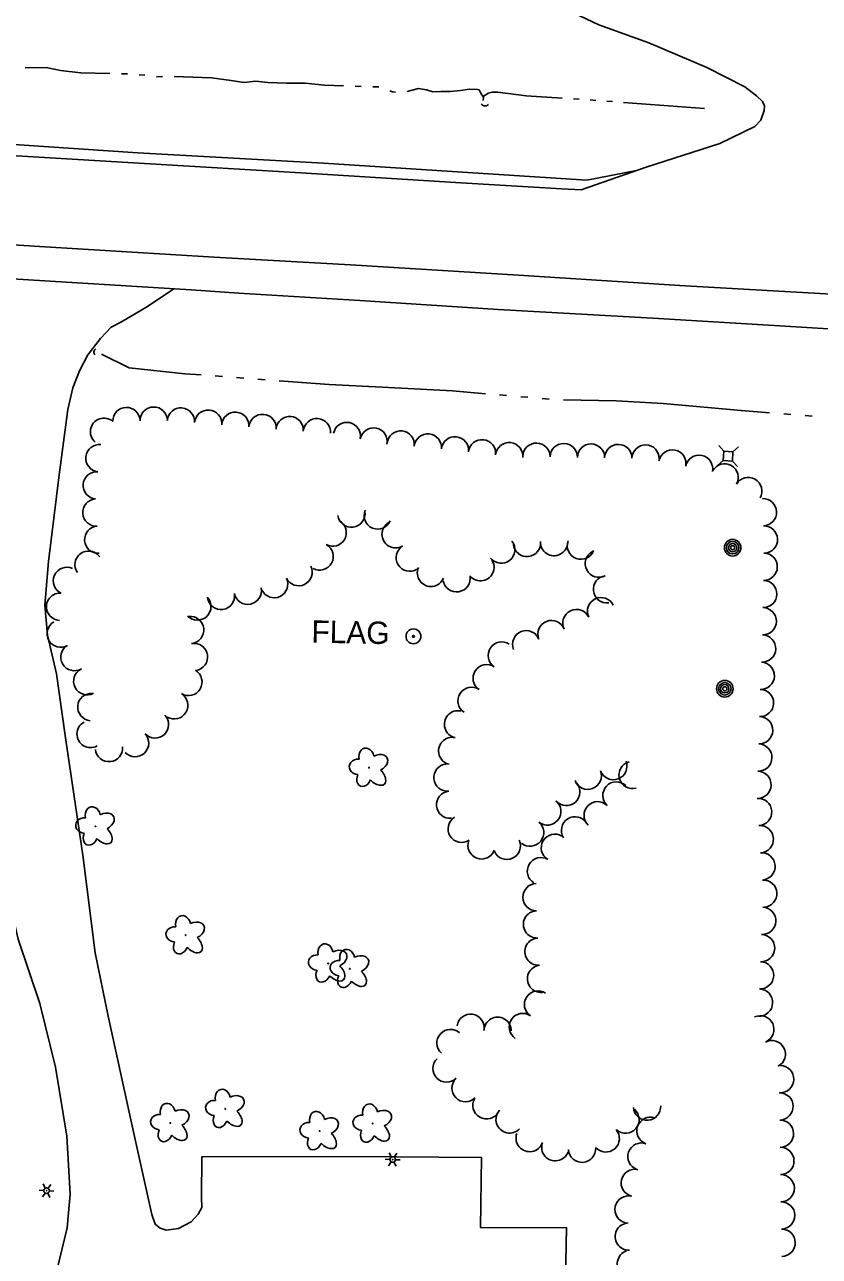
# Model space of a CAD drawing. Extents: x 588843 to 2552415, y 180129 to 269402.
# Drawn here: x 608356.3 to 608569.5, y 183010.5 to 183341.1 of the extents above; entities that cross this region are included whole.
import ezdxf

# ---------------------------------------------------------------- set-up
doc = ezdxf.new("R2010")
doc.units = 0
for name, color, linetype in [('E_DRN', 7, 'Continuous'), ('E_DWY', 7, 'Continuous'), ('E_LAND_TreeLine_P', 7, 'Continuous'), ('E_LAND_Vegetation', 7, 'Continuous'), ('E_LTG', 7, 'Continuous'), ('E_MISCPROP', 7, 'Continuous'), ('E_MISCPROP_Text', 7, 'Continuous'), ('E_RDWY', 7, 'Continuous'), ('E_RDWY_Gravel', 7, 'Continuous'), ('E_UTL_AG_Bold', 7, 'Continuous'), ('E_WTR_P', 7, 'Continuous')]:
    doc.layers.add(name, color=color, linetype=linetype)

# ---------------------------------------------------------------- blocks, each defined once
blk = doc.blocks.new('CULV2_4')
at = {"layer": 'E_DRN'}
blk.add_arc((65, 48), 80.7, 216.8699, 323.1301, dxfattribs=at)
blk = doc.blocks.new('POLE_3')
at = {"layer": 'E_MISCPROP'}
for radius in [14.6, 11, 7.32, 3.66]:
    blk.add_circle((0, 0), radius, dxfattribs=at)
blk = doc.blocks.new('PED_3')
at = {"layer": 'E_UTL_AG_Bold'}
for p, q in [((-8.2, 8.2), (-17.5, 17.5)), ((8.2, 8.2), (17.5, 17.5)), ((-8.2, -8.2), (-17.5, -17.5)), ((8.2, -8.2), (17.5, -17.5))]:
    blk.add_line(p, q, dxfattribs=at)
blk.add_lwpolyline([(-8.2, -8.2), (8.2, -8.2), (8.2, 8.2), (-8.2, 8.2)], close=True, dxfattribs=at)
blk = doc.blocks.new('DTRE_4')
at = {"layer": 'E_LAND_Vegetation'}
blk.add_circle((-0.6, 0), 0.601, dxfattribs=at)
for centre, major_axis, ratio in [((-6.1, 17.5), (4.5, -16.3), 0.782863), ((13.3, 9), (-17.3, -9.6), 0.691916), ((-19.3, 0.5), (16.2, -0.4), 0.832022), ((-8.2, -17.2), (5.9, 15.9), 0.716896), ((11.6, -12.2), (-16.4, 15), 0.560249)]:
    blk.add_ellipse(centre, major_axis=major_axis, ratio=ratio, start_param=1.570796, end_param=4.712389, dxfattribs=at)
blk = doc.blocks.new('LPOL_4')
at = {"layer": 'E_LTG'}
for p, q in [((-13.1, 0), (-4.9, 0)), ((-2.5, 4.3), (-6.6, 11.4)), ((2.5, 4.3), (6.6, 11.4)), ((4.9, 0), (13.1, 0)), ((-6.6, -11.4), (-2.5, -4.3)), ((6.6, -11.4), (2.5, -4.3))]:
    blk.add_line(p, q, dxfattribs=at)
for radius in [4.92, 4.92, 4.92, 0.41]:
    blk.add_circle((0, 0), radius, dxfattribs=at)

msp = doc.modelspace()

# ---------------------------------------------------------------- linework, layer by layer
at = {"layer": 'E_DWY'}
for points in [[(608396.27, 183270.21), (608389.22, 183265.47), (608382.3, 183261.4), (608379.5, 183259.94), (608376.65, 183256.9), (608373.25, 183252.51), (608371.04, 183248.18), (608369.2, 183243.64), (608367.91, 183237.8)], [(608347.94, 183241.37), (608345.28, 183198.74), (608344.53, 183183.57), (608344.44, 183174.24), (608344.8, 183166.09), (608346.53, 183144.39), (608348.42, 183128.05), (608349, 183121.08), (608351.34, 183109.69), (608354.5, 183095.7), (608360.33, 183078.35), (608364.59, 183061.34), (608367.6, 183042.78), (608368.52, 183027.17), (608367.66, 183018.16), (608362.11, 182995.29), (608358.89, 182980.79), (608357.98, 182980.12), (608355.09, 182979.72), (608343.36, 182980.26)], [(608367.91, 183237.8), (608365.58, 183220.27), (608362.7, 183197.02), (608361.66, 183185.34), (608362.41, 183177.27), (608364.78, 183166.88), (608367.16, 183150.32), (608371.85, 183118.21), (608375.24, 183092), (608378.7, 183075.02), (608385.77, 183042.73), (608390.4, 183021.75), (608391.32, 183019.14), (608392.68, 183018.1), (608394.25, 183017.56), (608397.54, 183017.96), (608400.97, 183019.74), (608402.82, 183021.87), (608403.86, 183023.62), (608403.75, 183026.41), (608403.78, 183037.23), (608444.58, 183037.3), (608478.83, 183037.06), (608478.57, 183018.3), (608501.7, 183018.21), (608501.2, 182995.09)]]:
    msp.add_lwpolyline(points, dxfattribs=at)
at = {"layer": 'E_LAND_TreeLine_P'}
for centre, start, end in [((608377.56, 183231.86), 49.2893, 229.2893), ((608383.59, 183234.73), 0.8536, 180.8536), ((608390.91, 183234.84), 0.8536, 180.8536), ((608398.21, 183234.6), 355.5237, 175.5237), ((608405.51, 183234.03), 355.5237, 175.5237), ((608412.8, 183233.46), 355.5237, 175.5237), ((608420.1, 183232.88), 355.5237, 175.5237), ((608427.4, 183232.31), 355.5237, 175.5237), ((608434.69, 183231.74), 355.5237, 175.5237), ((608442.74, 183230.71), 348.5527, 168.5527), ((608449.91, 183229.25), 348.5527, 168.5527), ((608457.18, 183228.42), 353.8816, 173.8816), ((608464.46, 183227.64), 353.8816, 173.8816), ((608471.73, 183226.86), 353.8816, 173.8816), ((608479.01, 183226.08), 353.8816, 173.8816), ((608486.29, 183225.3), 353.8816, 173.8816), ((608493.6, 183225.17), 359.0341, 179.0341), ((608376.33, 183224.76), 83.2672, 263.2672), ((608500.92, 183225.05), 359.0341, 179.0341), ((608508.24, 183224.92), 359.0341, 179.0341), ((608515.55, 183224.8), 359.0341, 179.0341), ((608522.87, 183224.68), 359.0341, 179.0341), ((608530.06, 183223.34), 348.6521, 168.6521), ((608537.23, 183221.9), 348.6521, 168.6521), ((608544.08, 183219.59), 330.0305, 150.0305), ((608375.62, 183217.48), 85.0406, 265.0406), ((608550.42, 183215.94), 330.0305, 150.0305), ((608375.51, 183210.18), 94.0731, 274.0731), ((608554.36, 183210.25), 272.1588, 92.1588), ((608443.95, 183209.89), 187.4426, 7.4426), ((608451.01, 183209.39), 157.119, 337.119), ((608376.03, 183202.88), 94.0731, 274.0731), ((608438.94, 183204.79), 241.3281, 61.3281), ((608455.8, 183204.33), 120.2857, 300.2857), ((608554.64, 183202.94), 272.1588, 92.1588), ((608484.16, 183200.22), 218.3105, 38.3105), ((608491.04, 183202), 186.5562, 6.5562), ((608498.33, 183202.23), 177.2572, 357.2572), ((608505.52, 183201.3), 159.2547, 339.2547), ((608373.43, 183196.18), 35.1502, 215.1502), ((608435.43, 183198.37), 241.3281, 61.3281), ((608459.62, 183198.08), 121.6688, 301.6688), ((608510.35, 183196.44), 117.4479, 297.4479), ((608554.57, 183195.62), 268.9664, 88.9664), ((608429.79, 183194.17), 206.0707, 26.0707), ((608478.56, 183195.51), 221.4904, 41.4904), ((608367.62, 183191.83), 65.3482, 245.3482), ((608423.22, 183190.95), 206.0707, 26.0707), ((608465.28, 183193.97), 157.0298, 337.0298), ((608472.17, 183192.53), 190.1689, 10.1689), ((608512.53, 183189.58), 97.1952, 277.1952), ((608416.15, 183189.18), 191.7455, 11.7455), ((608554.44, 183188.31), 268.9664, 88.9664), ((608365.78, 183184.89), 88.2803, 268.2803), ((608402.61, 183184.93), 224.2854, 44.2854), ((608408.97, 183187.78), 188.2882, 8.2882), ((608510.93, 183183.69), 25.8055, 205.8055), ((608504.34, 183180.5), 25.8055, 205.8055), ((608554.31, 183180.99), 268.9664, 88.9664), ((608365.94, 183177.67), 120.3865, 300.3865), ((608400.68, 183178.64), 276.4104, 96.4104), ((608497.64, 183177.56), 22.0862, 202.0862), ((608490.86, 183174.81), 22.0862, 202.0862), ((608554.15, 183173.67), 267.2572, 87.2572), ((608369.64, 183171.36), 120.3865, 300.3865), ((608401.71, 183171.4), 279.1206, 99.1206), ((608484.29, 183171.8), 56.4143, 236.4143), ((608480.24, 183165.7), 56.4143, 236.4143), ((608553.8, 183166.36), 267.2572, 87.2572), ((608373.08, 183164.9), 117.2313, 297.2313), ((608400.21, 183164.69), 238.9225, 58.9225), ((608476.19, 183159.61), 56.4143, 236.4143), ((608553.57, 183159.05), 268.2803, 88.2803), ((608374.17, 183157.95), 84.7767, 264.7767), ((608396.43, 183158.42), 238.9225, 58.9225), ((608472.56, 183153.33), 77.5838, 257.5838), ((608373.98, 183150.72), 118.9309, 298.9309), ((608391.25, 183153.28), 223.2803, 43.2803), ((608553.35, 183151.73), 268.2803, 88.2803), ((608385.92, 183148.27), 223.2803, 43.2803), ((608470.99, 183146.18), 77.5838, 257.5838), ((608378.91, 183146.96), 185.5335, 5.5335), ((608553.13, 183144.42), 268.2803, 88.2803), ((608514.22, 183142.1), 200.7061, 20.7061), ((608519.39, 183139.71), 104.9795, 284.9795), ((608469.72, 183139.02), 95.6326, 275.6326), ((608507.37, 183139.52), 200.7061, 20.7061), ((608552.91, 183137.1), 268.2803, 88.2803), ((608501.59, 183135.18), 221.9163, 41.9163), ((608515.06, 183134.22), 46.4351, 226.4351), ((608470.44, 183131.74), 95.6326, 275.6326), ((608553.08, 183129.8), 273.5381, 93.5381), ((608496.52, 183129.94), 230.9471, 50.9471), ((608510.02, 183128.92), 46.4351, 226.4351), ((608473.54, 183125.28), 122.5293, 302.5293), ((608491.9, 183124.26), 230.9471, 50.9471), ((608503.96, 183124.85), 32.4162, 212.4162), ((608498.54, 183120.19), 59.3006, 239.3006), ((608553.53, 183122.49), 273.5381, 93.5381), ((608478.87, 183120.83), 159.4556, 339.4556), ((608485.65, 183120.72), 203.9213, 23.9213), ((608494.8, 183113.9), 59.3006, 239.3006), ((608553.98, 183115.19), 273.5381, 93.5381), ((608493.6, 183106.93), 90.844, 270.844), ((608554.44, 183107.88), 273.5381, 93.5381), ((608493.75, 183099.62), 93.0439, 273.0439), ((608554.18, 183100.57), 267.6365, 87.6365), ((608553.87, 183093.26), 267.6365, 87.6365), ((608494.14, 183092.31), 93.0439, 273.0439), ((608494.83, 183085.02), 95.9309, 275.9309), ((608553.59, 183085.95), 267.8219, 87.8219), ((608494.02, 183078.14), 56.0046, 236.0046), ((608553.32, 183078.63), 267.8219, 87.8219), ((608475.92, 183071.87), 351.3273, 171.3273), ((608483.17, 183071.07), 359.426, 179.426), ((608489.93, 183072.07), 56.0046, 236.0046), ((608553.66, 183071.45), 294.8453, 114.8453), ((608470.54, 183067.79), 47.9662, 227.9662), ((608556.75, 183064.81), 298.0252, 118.0252), ((608469.48, 183060.92), 134.3612, 314.3612), ((608559, 183058.08), 268.2803, 88.2803), ((608474.59, 183055.68), 134.3612, 314.3612), ((608558.82, 183050.76), 270.892, 90.892), ((608480.19, 183051.07), 150.3293, 330.3293), ((608523.28, 183050.72), 183.7206, 3.7206), ((608486.4, 183047.24), 137.1985, 317.1985), ((608517.48, 183047.22), 229.1864, 49.1864), ((608524.2, 183044.21), 70.6677, 250.6677), ((608558.93, 183043.44), 270.892, 90.892), ((608512.2, 183042.18), 221.0491, 41.0491), ((608491.77, 183042.27), 160.4614, 340.4614), ((608498.66, 183039.82), 160.4614, 340.4614), ((608521.78, 183037.31), 70.6677, 250.6677), ((608505.84, 183039.4), 183.7726, 3.7726), ((608559.04, 183036.13), 270.892, 90.892), ((608519.98, 183030.22), 76.7201, 256.7201), ((608559.16, 183028.81), 270.892, 90.892), ((608518.3, 183023.1), 76.7201, 256.7201), ((608559.27, 183021.49), 270.892, 90.892), ((608518.38, 183015.82), 93.3439, 273.3439), ((608559.39, 183014.17), 270.892, 90.892), ((608518.95, 183008.54), 108.9757, 288.9757)]:
    msp.add_arc(centre, 3.66, start, end, dxfattribs=at)
at = {"layer": 'E_MISCPROP'}
for radius in [2, 0.25]:
    msp.add_circle((608460.6, 183176.94), radius, dxfattribs=at)
at = {"layer": 'E_RDWY'}
for points in [[(608498.65, 183346.6), (608510.3, 183341.08), (608523.75, 183336.21), (608539.34, 183329.59), (608549.51, 183324.42), (608552.62, 183322.04), (608554.26, 183320.5), (608554.82, 183319.3), (608554.68, 183318.11), (608553.81, 183315.45), (608552.17, 183313.81), (608542.8, 183309.23), (608523.05, 183302.87), (608505.59, 183296.8)], [(608351.13, 183306.14), (608394.39, 183303.46), (608430.37, 183301.39), (608473.28, 183298.71), (608500.44, 183297.1), (608505.59, 183296.8)], [(607955.99, 183293.66), (607969.01, 183295.72), (607991.51, 183296.96), (608012.93, 183298.24), (608049.49, 183300.44), (608072.68, 183299.21), (608106.82, 183296.99), (608136.37, 183295.32), (608177.65, 183292.65), (608202.79, 183290.95), (608232.93, 183289.26), (608263.46, 183287.47), (608297.6, 183285.34), (608341.93, 183282.75), (608360.22, 183281.59), (608407.09, 183278.71)], [(608407.09, 183278.71), (608443.75, 183276.64), (608488.74, 183273.87), (608533.51, 183271.01), (608579.11, 183268.42), (608626.92, 183265.37), (608676.05, 183262.48), (608729.02, 183259.27), (608777.24, 183256.2), (608829.2, 183253.12), (608875.39, 183250.21), (608882.16, 183249.6), (608905.23, 183245.67), (608941.1, 183239.43), (608975.46, 183233.54), (608985.63, 183231.71), (609026.67, 183229.06), (609072.06, 183226.38), (609106.32, 183224.14), (609112.28, 183223.45), (609121.98, 183220.48)]]:
    msp.add_lwpolyline(points, dxfattribs=at)
at = {"layer": 'E_RDWY_Gravel'}
for points in [[(608353.49, 183308.99), (608386.62, 183306.71), (608436.48, 183303.92), (608482.06, 183300.97), (608507.13, 183299.42), (608520.45, 183301.97)], [(607956.09, 183291.26), (607968.16, 183293.99), (607975.73, 183294.6), (607986.22, 183294.31), (608013.52, 183292.83), (608049.73, 183291.02), (608084.76, 183288.96), (608121.95, 183287.02), (608148.66, 183285.37), (608181.43, 183283.29), (608218.9, 183280.75), (608249.22, 183278.86), (608284.45, 183276.8), (608312.05, 183275.5), (608351.48, 183272.99), (608400.98, 183269.91), (608413.79, 183269.06)], [(608413.79, 183269.06), (608446.18, 183267.09), (608483.36, 183264.66), (608524.87, 183262.32), (608560.35, 183260.17), (608596.61, 183257.92), (608637.2, 183255.62), (608673.52, 183253.21), (608715.81, 183250.86), (608759.1, 183248.17), (608803.7, 183245.28), (608847.61, 183242.8), (608892.12, 183239.53), (608921.25, 183237.26), (608951.83, 183234.33), (608985.91, 183231.69)]]:
    msp.add_lwpolyline(points, dxfattribs=at)
at = {"layer": 'E_WTR_P'}
for points in [[(608356.42, 183329.61), (608362.53, 183329.51), (608365.91, 183328.8), (608371.31, 183328.2), (608379.12, 183328.02)], [(608382.27, 183327.95), (608383.71, 183327.92), (608383.84, 183327.91)], [(608386.98, 183327.7), (608388.55, 183327.6)], [(608391.66, 183327.16), (608391.73, 183327.15), (608393.24, 183327.18)], [(608396.38, 183327.19), (608406.4, 183326.89), (608411.7, 183326.12), (608415.1, 183325.58), (608418.25, 183325.92), (608419.08, 183325.83)], [(608419.08, 183325.83), (608421.56, 183325.56), (608426.54, 183325.41), (608431.52, 183325.43), (608436.74, 183324.93), (608441.85, 183324.71)], [(608444.99, 183324.59), (608446.56, 183324.54)], [(608449.71, 183324.45), (608451.28, 183324.4)], [(608454.24, 183323.36), (608454.95, 183323.07), (608455.76, 183323.02)], [(608458.87, 183323.23), (608460.29, 183323.52), (608461.97, 183323.99), (608464.14, 183323.67), (608465.78, 183323.09), (608467.97, 183323.2), (608470.42, 183323.22), (608473.22, 183323.48), (608475.68, 183323.85), (608477.77, 183323.7), (608478.21, 183323.59), (608478.79, 183322.53), (608479.37, 183321.64), (608479.34, 183320.76)], [(608500.53, 183321.39), (608490.82, 183321.99), (608483.25, 183323.01), (608481.68, 183323.05), (608480.62, 183322.74), (608479.99, 183322.32), (608479.21, 183321.88)], [(608505.02, 183321.11), (608503.52, 183321.21)], [(608509.51, 183320.81), (608508.01, 183320.92)], [(608514, 183320.47), (608512.5, 183320.59)], [(608538.68, 183318.63), (608516.99, 183320.25)], [(608376.9, 183252.66), (608384.29, 183248.99), (608399.27, 183247.43), (608403.63, 183247.11)], [(608407.44, 183246.83), (608409.34, 183246.68)], [(608413.15, 183246.4), (608415.06, 183246.26)], [(608418.87, 183245.97), (608420.77, 183245.83)], [(608424.58, 183245.55), (608437.96, 183244.55), (608452.23, 183243.8)], [(608452.23, 183243.8), (608471.03, 183242.82), (608479.89, 183242.07)], [(608483.7, 183241.74), (608485.6, 183241.58)], [(608489.41, 183241.26), (608491.32, 183241.11)], [(608495.13, 183240.79), (608497.04, 183240.63)], [(608500.85, 183240.46), (608515.02, 183240.14), (608527.56, 183239.4), (608528.54, 183239.31)], [(608528.54, 183239.31), (608548.56, 183237.54), (608556.16, 183236.94)], [(608559.97, 183236.64), (608561.88, 183236.49)], [(608565.69, 183236.19), (608567.6, 183236.04)]]:
    msp.add_lwpolyline(points, dxfattribs=at)

# ---------------------------------------------------------------- block references
at = {"layer": 'E_DRN'}
for p, xscale, yscale, rotation in [((608478.79, 183319.91), 0.014939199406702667, 0.014939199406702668, -6.9141587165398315), ((608375.38, 183254.08), 0.012247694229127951, 0.012247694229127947, -98.05992155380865)]:
    msp.add_blockref('CULV2_4', p, dxfattribs=dict(at, xscale=xscale, yscale=yscale, rotation=rotation))
at = {"layer": 'E_LAND_Vegetation', "xscale": 0.15240030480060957, "yscale": 0.15240030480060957, "rotation": -3.1447040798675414}
for p in [(608448.77, 183141.67), (608375.38, 183125.93), (608399.58, 183096.71), (608437.81, 183089.14), (608443.63, 183087.67), (608410.23, 183050.11), (608395.46, 183046.32), (608449.76, 183046.16), (608435.53, 183044.14)]:
    msp.add_blockref('DTRE_4', p, dxfattribs=at)
at = {"layer": 'E_LTG', "xscale": 0.15240030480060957, "yscale": 0.15240030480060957, "rotation": -3.1447040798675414}
for p in [(608455.03, 183036.51), (608362.16, 183028.15)]:
    msp.add_blockref('LPOL_4', p, dxfattribs=at)
at = {"layer": 'E_MISCPROP', "xscale": 0.15240030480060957, "yscale": 0.15240030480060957, "rotation": -3.1447040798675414}
for p in [(608546.24, 183200.72), (608544.14, 183162.87)]:
    msp.add_blockref('POLE_3', p, dxfattribs=at)
at = {"layer": 'E_UTL_AG_Bold', "xscale": 0.15240030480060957, "yscale": 0.15240030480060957, "rotation": -3.1447040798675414}
msp.add_blockref('PED_3', (608545.01, 183225.32), dxfattribs=at)

# ---------------------------------------------------------------- texts
at = {"layer": 'E_MISCPROP_Text'}
msp.add_text('FLAG', height=6, rotation=358.8898, dxfattribs=at).set_placement((608433.18, 183175.25))

doc.saveas('drawing.dxf')
